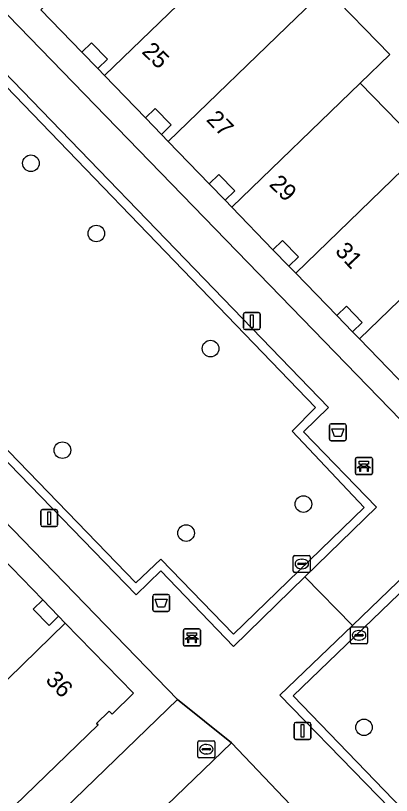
# Model space of a CAD drawing. Extents: x 157445 to 158888, y 383061 to 384688.
# Drawn here: x 158389.88 to 158412.01, y 383952.28 to 383998.26 of the extents above; entities that cross this region are included whole.
import ezdxf

# ---------------------------------------------------------------- set-up
doc = ezdxf.new("R2010")
doc.units = 0
for name, color, linetype in [('IMGEO_Afvalbak', 7, 'Continuous'), ('IMGEO_Bank', 7, 'Continuous'), ('IMGEO_Boom', 7, 'Continuous'), ('IMGEO_Erf', 7, 'Continuous'), ('IMGEO_Groenvoorziening', 7, 'Continuous'), ('IMGEO_Kolk', 7, 'Continuous'), ('IMGEO_Lichtmast', 7, 'Continuous'), ('IMGEO_Muur', 7, 'Continuous'), ('IMGEO_Pand', 7, 'Continuous'), ('IMGEO_Pand_nummerreeks', 7, 'Continuous'), ('IMGEO_Pand_overbouw', 7, 'Continuous'), ('IMGEO_Rioolput', 7, 'Continuous'), ('IMGEO_Voetpad_open', 7, 'Continuous')]:
    doc.layers.add(name, color=color, linetype=linetype)

msp = doc.modelspace()

# ---------------------------------------------------------------- linework, layer by layer
at = {"layer": 'IMGEO_Afvalbak'}
for p, q in [((158408.365, 383973.292), (158408.365, 383974.092)), ((158408.365, 383974.092), (158408.365, 383973.292)), ((158408.465, 383974.192), (158409.255, 383974.192)), ((158409.255, 383974.192), (158408.465, 383974.192)), ((158409.355, 383974.092), (158409.355, 383973.292)), ((158409.355, 383973.292), (158409.355, 383974.092)), ((158409.255, 383973.192), (158408.465, 383973.192)), ((158408.465, 383973.192), (158409.255, 383973.192)), ((158398.057, 383964.132), (158398.847, 383964.132)), ((158398.847, 383964.132), (158398.057, 383964.132)), ((158397.957, 383963.232), (158397.957, 383964.032)), ((158397.957, 383964.032), (158397.957, 383963.232)), ((158398.947, 383964.032), (158398.947, 383963.232)), ((158398.947, 383963.232), (158398.947, 383964.032)), ((158398.847, 383963.132), (158398.057, 383963.132)), ((158398.057, 383963.132), (158398.847, 383963.132))]:
    msp.add_line(p, q, dxfattribs=at)
for points in [[(158408.508, 383973.906), (158409.212, 383973.906), (158409.063, 383973.436), (158408.657, 383973.436), (158408.508, 383973.906)], [(158398.1, 383963.846), (158398.804, 383963.846), (158398.655, 383963.376), (158398.249, 383963.376), (158398.1, 383963.846)]]:
    msp.add_lwpolyline(points, dxfattribs=at)
for centre, start, end in [((158408.465, 383974.092), 90, 180), ((158408.465, 383974.092), 90, 180), ((158409.255, 383974.092), 0, 90), ((158409.255, 383974.092), 360, 90), ((158408.465, 383973.292), 180, 270), ((158408.465, 383973.292), 180, 270), ((158409.255, 383973.292), 270, 0), ((158409.255, 383973.292), 270, 0), ((158398.057, 383964.032), 90, 180), ((158398.057, 383964.032), 90, 180), ((158398.847, 383964.032), 0, 90), ((158398.847, 383964.032), 360, 90), ((158398.057, 383963.232), 180, 270), ((158398.057, 383963.232), 180, 270), ((158398.847, 383963.232), 270, 0), ((158398.847, 383963.232), 270, 0)]:
    msp.add_arc(centre, 0.1, start, end, dxfattribs=at)
at = {"layer": 'IMGEO_Bank'}
for p, q in [((158409.893, 383971.279), (158409.893, 383972.12)), ((158409.893, 383972.12), (158409.893, 383971.279)), ((158409.968, 383972.204), (158410.809, 383972.204)), ((158410.809, 383972.204), (158409.968, 383972.204)), ((158410.893, 383972.129), (158410.893, 383971.288)), ((158410.893, 383971.288), (158410.893, 383972.129)), ((158410.59, 383971.602), (158410.197, 383971.602)), ((158410.202, 383971.71), (158410.202, 383971.816)), ((158410.246, 383971.816), (158410.246, 383971.71)), ((158410.534, 383971.822), (158410.252, 383971.822)), ((158410.252, 383971.704), (158410.534, 383971.704)), ((158410.54, 383971.71), (158410.54, 383971.816)), ((158410.584, 383971.816), (158410.584, 383971.71)), ((158410.818, 383971.204), (158409.977, 383971.204)), ((158409.977, 383971.204), (158410.818, 383971.204)), ((158399.761, 383961.171), (158399.761, 383962.012)), ((158399.761, 383962.012), (158399.761, 383961.171)), ((158399.836, 383962.096), (158400.677, 383962.096)), ((158400.677, 383962.096), (158399.836, 383962.096)), ((158400.761, 383962.021), (158400.761, 383961.18)), ((158400.761, 383961.18), (158400.761, 383962.021)), ((158400.458, 383961.494), (158400.065, 383961.494)), ((158400.07, 383961.602), (158400.07, 383961.708)), ((158400.114, 383961.708), (158400.114, 383961.602)), ((158400.402, 383961.714), (158400.12, 383961.714)), ((158400.12, 383961.596), (158400.402, 383961.596)), ((158400.408, 383961.602), (158400.408, 383961.708)), ((158400.452, 383961.708), (158400.452, 383961.602)), ((158400.686, 383961.096), (158399.845, 383961.096)), ((158399.845, 383961.096), (158400.686, 383961.096))]:
    msp.add_line(p, q, dxfattribs=at)
for points in [[(158410.196, 383971.822), (158410.11, 383971.822), (158410.11, 383971.983), (158410.673, 383971.983), (158410.673, 383971.822), (158410.59, 383971.822)], [(158410.14, 383971.602), (158409.998, 383971.602), (158410.11, 383971.704), (158410.196, 383971.704)], [(158410.19, 383971.595), (158410.19, 383971.388), (158410.147, 383971.388), (158410.147, 383971.595)], [(158410.59, 383971.704), (158410.673, 383971.704), (158410.785, 383971.602), (158410.646, 383971.602)], [(158410.64, 383971.595), (158410.64, 383971.388), (158410.596, 383971.388), (158410.596, 383971.595)], [(158400.064, 383961.714), (158399.978, 383961.714), (158399.978, 383961.875), (158400.541, 383961.875), (158400.541, 383961.714), (158400.458, 383961.714)], [(158400.008, 383961.494), (158399.866, 383961.494), (158399.978, 383961.596), (158400.064, 383961.596)], [(158400.058, 383961.487), (158400.058, 383961.28), (158400.015, 383961.28), (158400.015, 383961.487)], [(158400.458, 383961.596), (158400.541, 383961.596), (158400.653, 383961.494), (158400.514, 383961.494)], [(158400.508, 383961.487), (158400.508, 383961.28), (158400.464, 383961.28), (158400.464, 383961.487)]]:
    msp.add_lwpolyline(points, dxfattribs=at)
for centre, radius, start, end in [((158409.971, 383972.126), 0.0779, 92.4484, 184.2845), ((158409.971, 383972.126), 0.0779, 92.4484, 184.2845), ((158410.815, 383972.126), 0.0779, 2.4484, 94.2845), ((158410.815, 383972.126), 0.0779, 2.4484, 94.2845), ((158410.14, 383971.595), 0.00671, 2.8957, 87.1043), ((158410.197, 383971.595), 0.00671, 92.8957, 177.1043), ((158410.195, 383971.815), 0.00671, 2.8957, 87.1043), ((158410.195, 383971.711), 0.00671, 272.8957, 357.1043), ((158410.252, 383971.815), 0.00671, 92.8957, 177.1043), ((158410.252, 383971.711), 0.00671, 182.8957, 267.1043), ((158410.534, 383971.815), 0.00671, 2.8957, 87.1043), ((158410.534, 383971.711), 0.00671, 272.8957, 357.1043), ((158410.591, 383971.815), 0.00671, 92.8957, 177.1043), ((158410.591, 383971.711), 0.00671, 182.8957, 267.1043), ((158410.589, 383971.595), 0.00671, 2.8957, 87.1043), ((158410.646, 383971.595), 0.00671, 92.8957, 177.1043), ((158409.971, 383971.282), 0.0779, 182.4484, 274.2845), ((158409.971, 383971.282), 0.0779, 182.4484, 274.2845), ((158410.815, 383971.282), 0.0779, 272.4484, 4.2845), ((158410.815, 383971.282), 0.0779, 272.4484, 4.2845), ((158399.839, 383962.018), 0.0779, 92.4484, 184.2845), ((158399.839, 383962.018), 0.0779, 92.4484, 184.2845), ((158400.683, 383962.018), 0.0779, 2.4484, 94.2845), ((158400.683, 383962.018), 0.0779, 2.4484, 94.2845), ((158400.008, 383961.487), 0.00671, 2.8957, 87.1043), ((158400.065, 383961.487), 0.00671, 92.8957, 177.1043), ((158400.063, 383961.707), 0.00671, 2.8957, 87.1043), ((158400.063, 383961.603), 0.00671, 272.8957, 357.1043), ((158400.12, 383961.707), 0.00671, 92.8957, 177.1043), ((158400.12, 383961.603), 0.00671, 182.8957, 267.1043), ((158400.402, 383961.707), 0.00671, 2.8957, 87.1043), ((158400.402, 383961.603), 0.00671, 272.8957, 357.1043), ((158400.459, 383961.707), 0.00671, 92.8957, 177.1043), ((158400.459, 383961.603), 0.00671, 182.8957, 267.1043), ((158400.457, 383961.487), 0.00671, 2.8957, 87.1043), ((158400.514, 383961.487), 0.00671, 92.8957, 177.1043), ((158399.839, 383961.174), 0.0779, 182.4484, 274.2845), ((158399.839, 383961.174), 0.0779, 182.4484, 274.2845), ((158400.683, 383961.174), 0.0779, 272.4484, 4.2845), ((158400.683, 383961.174), 0.0779, 272.4484, 4.2845)]:
    msp.add_arc(centre, radius, start, end, dxfattribs=at)
at = {"layer": 'IMGEO_Boom'}
for centre in [(158390.78, 383989.556), (158394.63, 383985.414), (158401.359, 383978.629), (158392.63, 383972.639), (158406.831, 383969.459), (158399.92, 383967.751), (158410.399, 383956.295)]:
    msp.add_circle(centre, 0.489, dxfattribs=at)
at = {"layer": 'IMGEO_Erf'}
msp.add_lwpolyline([(158408.163, 383999.844), (158411.919, 383995.963), (158410.18, 383994.28), (158413.935, 383990.4), (158417.69, 383986.52), (158417.765, 383986.442), (158419.756, 383988.369), (158423.595, 383984.401), (158428.937, 383989.572), (158428.818, 383989.694), (158428.109, 383990.429), (158427.127, 383991.45), (158425.691, 383990.057), (158423.602, 383992.212), (158421.519, 383994.36), (158422.955, 383995.752), (158421.251, 383997.505), (158419.036, 383995.351), (158417.645, 383996.782), (158412.95, 384001.655)], dxfattribs=at)
for points in [[(158394.351, 383996.653), (158393.783, 383996.104), (158394.715, 383995.138), (158395.283, 383995.69)], [(158399.036, 383991.813), (158398.104, 383992.776), (158397.536, 383992.226), (158398.469, 383991.26)], [(158402.786, 383987.937), (158401.854, 383988.899), (158401.286, 383988.35), (158402.224, 383987.379)], [(158405.606, 383985.008), (158405.038, 383984.46), (158405.976, 383983.495), (158406.536, 383984.043)], [(158409.363, 383981.13), (158408.795, 383980.581), (158409.724, 383979.618), (158410.295, 383980.167)], [(158390.911, 383963.264), (158391.843, 383962.301), (158392.41, 383962.85), (158391.476, 383963.812)]]:
    msp.add_lwpolyline(points, close=True, dxfattribs=at)
at = {"layer": 'IMGEO_Groenvoorziening'}
for points in [[(158402.702, 383961.792), (158410.402, 383969.266), (158406.173, 383973.754), (158407.545, 383975.155), (158384.103, 383999.517), (158381.3, 383996.861), (158377.136, 384001.182), (158371.541, 383995.789), (158375.674, 383991.492), (158373.373, 383989.217), (158396.965, 383964.823), (158398.427, 383966.214)], [(158433.327, 383945.647), (158414.022, 383965.663), (158406.227, 383958.145), (158425.532, 383938.129)], [(158366.371, 383904.255), (158370.782, 383908.519), (158375.41, 383912.993), (158379.874, 383917.308), (158384.198, 383921.492), (158388.917, 383926.053), (158393.304, 383930.292), (158397.703, 383934.543), (158398.085, 383934.148), (158400.016, 383936.01), (158399.63, 383936.408), (158399.994, 383936.761), (158397.226, 383939.671), (158406.446, 383951.327), (158402.592, 383955.381), (158349.461, 383904.125), (158306.048, 383862.049), (158308.876, 383857.993), (158347.383, 383890.001), (158349.275, 383887.725), (158353.164, 383891.487), (158357.56, 383895.739), (158362.047, 383900.08)]]:
    msp.add_lwpolyline(points, close=True, dxfattribs=at)
at = {"layer": 'IMGEO_Kolk'}
for p, q in [((158406.31, 383966.431), (158407.162, 383966.431)), ((158406.235, 383965.505), (158406.235, 383966.357)), ((158406.537, 383965.974), (158406.935, 383965.974)), ((158406.723, 383966.211), (158406.748, 383966.211)), ((158407.236, 383966.357), (158407.236, 383965.505)), ((158406.494, 383965.925), (158406.494, 383965.937)), ((158406.932, 383965.888), (158406.534, 383965.888)), ((158406.746, 383965.651), (158406.721, 383965.651)), ((158406.978, 383965.937), (158406.978, 383965.925)), ((158407.162, 383965.431), (158406.31, 383965.431)), ((158409.609, 383961.298), (158409.609, 383962.15)), ((158409.684, 383962.224), (158410.536, 383962.224)), ((158410.097, 383962.004), (158410.122, 383962.004)), ((158410.61, 383962.15), (158410.61, 383961.298)), ((158409.868, 383961.718), (158409.868, 383961.73)), ((158410.306, 383961.681), (158409.908, 383961.681)), ((158409.911, 383961.767), (158410.309, 383961.767)), ((158410.12, 383961.444), (158410.095, 383961.444)), ((158410.352, 383961.73), (158410.352, 383961.718)), ((158410.536, 383961.224), (158409.684, 383961.224))]:
    msp.add_line(p, q, dxfattribs=at)
for points in [[(158406.31, 383966.431), (158407.162, 383966.431)], [(158406.235, 383965.505), (158406.235, 383966.357)], [(158407.236, 383966.357), (158407.236, 383965.505)], [(158407.162, 383965.431), (158406.31, 383965.431)], [(158409.609, 383961.298), (158409.609, 383962.15)], [(158409.684, 383962.224), (158410.536, 383962.224)], [(158410.61, 383962.15), (158410.61, 383961.298)], [(158410.536, 383961.224), (158409.684, 383961.224)]]:
    msp.add_lwpolyline(points, dxfattribs=at)
for centre, radius, start, end in [((158406.312, 383966.355), 0.0765, 91.552, 178.448), ((158406.312, 383966.355), 0.0765, 91.552, 178.448), ((158407.16, 383966.355), 0.0765, 1.552, 88.448), ((158407.16, 383966.355), 0.0765, 1.552, 88.448), ((158406.534, 383965.934), 0.0403, 85.8775, 175.7526), ((158406.939, 383965.936), 0.0386, 1.7309, 96.639), ((158406.312, 383965.507), 0.0765, 181.552, 268.448), ((158406.312, 383965.507), 0.0765, 181.552, 268.448), ((158406.531, 383965.924), 0.0366, 178.938, 274.7102), ((158406.935, 383965.931), 0.043, 264.8664, 352.4533), ((158407.16, 383965.507), 0.0765, 271.552, 358.448), ((158407.16, 383965.507), 0.0765, 271.552, 358.448), ((158409.686, 383962.148), 0.0765, 91.552, 178.448), ((158409.686, 383962.148), 0.0765, 91.552, 178.448), ((158410.534, 383962.148), 0.0765, 1.552, 88.448), ((158410.534, 383962.148), 0.0765, 1.552, 88.448), ((158409.908, 383961.727), 0.0403, 85.8775, 175.7526), ((158409.905, 383961.717), 0.0366, 178.938, 274.7102), ((158410.309, 383961.724), 0.043, 264.8664, 352.4533), ((158410.313, 383961.729), 0.0386, 1.7309, 96.639), ((158409.686, 383961.3), 0.0765, 181.552, 268.448), ((158409.686, 383961.3), 0.0765, 181.552, 268.448), ((158410.534, 383961.3), 0.0765, 271.552, 358.448), ((158410.534, 383961.3), 0.0765, 271.552, 358.448)]:
    msp.add_arc(centre, radius, start, end, dxfattribs=at)
for centre, major_axis, ratio, start_param, end_param in [((158406.722, 383965.931), (-0.387, 0.002), 0.722429, 4.712389, 7.853982), ((158406.747, 383965.931), (-0.39, 0.002), 0.717154, 1.570796, 4.712389), ((158410.096, 383961.724), (-0.387, 0.002), 0.722429, 4.712389, 7.853982), ((158410.121, 383961.724), (-0.39, 0.002), 0.717154, 1.570796, 4.712389)]:
    msp.add_ellipse(centre, major_axis=major_axis, ratio=ratio, start_param=start_param, end_param=end_param, dxfattribs=at)
at = {"layer": 'IMGEO_Lichtmast'}
for p, q in [((158403.398, 383980.749), (158404.188, 383980.749)), ((158404.188, 383980.749), (158403.398, 383980.749)), ((158403.298, 383979.849), (158403.298, 383980.649)), ((158403.298, 383980.649), (158403.298, 383979.849)), ((158404.288, 383980.649), (158404.288, 383979.849)), ((158404.288, 383979.849), (158404.288, 383980.649)), ((158404.188, 383979.749), (158403.398, 383979.749)), ((158403.398, 383979.749), (158404.188, 383979.749)), ((158391.36, 383968.235), (158391.36, 383969.035)), ((158391.36, 383969.035), (158391.36, 383968.235)), ((158391.46, 383969.135), (158392.25, 383969.135)), ((158392.25, 383969.135), (158391.46, 383969.135)), ((158392.35, 383969.035), (158392.35, 383968.235)), ((158392.35, 383968.235), (158392.35, 383969.035)), ((158392.25, 383968.135), (158391.46, 383968.135)), ((158391.46, 383968.135), (158392.25, 383968.135)), ((158406.285, 383955.682), (158406.285, 383956.482)), ((158406.285, 383956.482), (158406.285, 383955.682)), ((158406.385, 383956.582), (158407.175, 383956.582)), ((158407.175, 383956.582), (158406.385, 383956.582)), ((158407.275, 383956.482), (158407.275, 383955.682)), ((158407.275, 383955.682), (158407.275, 383956.482)), ((158407.175, 383955.582), (158406.385, 383955.582)), ((158406.385, 383955.582), (158407.175, 383955.582))]:
    msp.add_line(p, q, dxfattribs=at)
for points in [[(158403.718, 383980.624), (158403.868, 383980.624), (158403.868, 383979.874), (158403.718, 383979.874), (158403.718, 383980.624)], [(158391.78, 383969.01), (158391.93, 383969.01), (158391.93, 383968.26), (158391.78, 383968.26), (158391.78, 383969.01)], [(158406.705, 383956.457), (158406.855, 383956.457), (158406.855, 383955.707), (158406.705, 383955.707), (158406.705, 383956.457)]]:
    msp.add_lwpolyline(points, dxfattribs=at)
for centre, start, end in [((158403.398, 383980.649), 90, 180), ((158403.398, 383980.649), 90, 180), ((158404.188, 383980.649), 0, 90), ((158404.188, 383980.649), 360, 90), ((158403.398, 383979.849), 180, 270), ((158403.398, 383979.849), 180, 270), ((158404.188, 383979.849), 270, 0), ((158404.188, 383979.849), 270, 0), ((158391.46, 383969.035), 90, 180), ((158391.46, 383969.035), 90, 180), ((158392.25, 383969.035), 0, 90), ((158392.25, 383969.035), 360, 90), ((158391.46, 383968.235), 180, 270), ((158391.46, 383968.235), 180, 270), ((158392.25, 383968.235), 270, 0), ((158392.25, 383968.235), 270, 0), ((158406.385, 383956.482), 90, 180), ((158406.385, 383956.482), 90, 180), ((158407.175, 383956.482), 0, 90), ((158407.175, 383956.482), 360, 90), ((158406.385, 383955.682), 180, 270), ((158406.385, 383955.682), 180, 270), ((158407.175, 383955.682), 270, 0), ((158407.175, 383955.682), 270, 0)]:
    msp.add_arc(centre, 0.1, start, end, dxfattribs=at)
at = {"layer": 'IMGEO_Muur'}
for points in [[(158373.961, 383998.839), (158370.794, 383995.807), (158374.975, 383991.488), (158372.626, 383989.228), (158396.978, 383964.102), (158398.439, 383965.529), (158402.704, 383961.07), (158406.92, 383965.171), (158411.135, 383969.271), (158406.832, 383973.719), (158408.3, 383975.158), (158384.072, 384000.247), (158381.302, 383997.603), (158377.128, 384001.87)], [(158398.427, 383966.214), (158396.965, 383964.823), (158373.373, 383989.217), (158375.674, 383991.492), (158371.541, 383995.789), (158377.136, 384001.182), (158381.3, 383996.861), (158384.103, 383999.517), (158407.545, 383975.155), (158406.173, 383973.754), (158410.402, 383969.266), (158402.702, 383961.792)], [(158413.982, 383966.412), (158409.715, 383962.302), (158405.447, 383958.192), (158425.621, 383937.433), (158434.057, 383945.589)], [(158425.532, 383938.129), (158406.227, 383958.145), (158414.022, 383965.663), (158433.327, 383945.647)]]:
    msp.add_lwpolyline(points, close=True, dxfattribs=at)
at = {"layer": 'IMGEO_Pand'}
for points in [[(158402.669, 384002.042), (158398.914, 384005.921), (158391.359, 383998.61), (158393.783, 383996.104), (158394.351, 383996.653), (158395.283, 383995.69), (158394.715, 383995.138), (158395.113, 383994.728)], [(158406.424, 383998.161), (158408.163, 383999.844), (158408.285, 383999.962), (158404.529, 384003.842), (158402.669, 384002.042), (158395.113, 383994.728), (158397.536, 383992.226), (158398.104, 383992.776), (158399.036, 383991.813), (158398.469, 383991.26), (158398.868, 383990.848)], [(158410.18, 383994.28), (158411.919, 383995.963), (158408.163, 383999.844), (158406.424, 383998.161), (158398.868, 383990.848), (158401.286, 383988.35), (158401.854, 383988.899), (158402.786, 383987.937), (158402.224, 383987.379), (158402.622, 383986.967)], [(158410.18, 383994.28), (158402.622, 383986.967), (158405.038, 383984.46), (158405.606, 383985.008), (158406.536, 383984.043), (158405.976, 383983.495), (158406.375, 383983.083), (158413.935, 383990.4)], [(158417.69, 383986.52), (158413.935, 383990.4), (158406.375, 383983.083), (158408.795, 383980.581), (158409.363, 383981.13), (158410.295, 383980.167), (158409.724, 383979.618), (158410.127, 383979.2)], [(158421.605, 383982.474), (158423.595, 383984.401), (158419.756, 383988.369), (158417.765, 383986.442), (158417.69, 383986.52), (158410.127, 383979.2), (158414.038, 383975.15), (158414.125, 383975.06), (158415.381, 383976.283), (158415.301, 383976.372)], [(158392.8, 383962.448), (158392.41, 383962.85), (158391.843, 383962.301), (158390.911, 383963.264), (158391.476, 383963.812), (158389.042, 383966.327), (158381.527, 383958.993), (158385.283, 383955.114)], [(158392.8, 383962.448), (158385.283, 383955.114), (158389.199, 383951.068), (158394.731, 383956.437), (158394.64, 383956.53), (158395.387, 383957.254), (158395.57, 383957.079), (158396.813, 383958.302)]]:
    msp.add_lwpolyline(points, close=True, dxfattribs=at)
at = {"layer": 'IMGEO_Pand_overbouw'}
for points in [[(158394.715, 383995.138), (158395.283, 383995.69), (158394.351, 383996.653), (158393.783, 383996.104)], [(158399.036, 383991.813), (158398.104, 383992.776), (158397.536, 383992.226), (158398.469, 383991.26)], [(158402.786, 383987.937), (158401.854, 383988.899), (158401.286, 383988.35), (158402.224, 383987.379)], [(158405.976, 383983.495), (158406.536, 383984.043), (158405.606, 383985.008), (158405.038, 383984.46)], [(158409.363, 383981.13), (158408.795, 383980.581), (158409.724, 383979.618), (158410.295, 383980.167)], [(158391.476, 383963.812), (158390.911, 383963.264), (158391.843, 383962.301), (158392.41, 383962.85)]]:
    msp.add_lwpolyline(points, close=True, dxfattribs=at)
at = {"layer": 'IMGEO_Rioolput'}
for p, q in [((158400.608, 383954.578), (158400.608, 383955.43)), ((158400.683, 383955.504), (158401.535, 383955.504)), ((158401.609, 383955.43), (158401.609, 383954.578)), ((158400.867, 383954.998), (158400.867, 383955.01)), ((158401.305, 383954.961), (158400.907, 383954.961)), ((158400.91, 383955.047), (158401.308, 383955.047)), ((158401.096, 383955.284), (158401.121, 383955.284)), ((158401.351, 383955.01), (158401.351, 383954.998)), ((158401.535, 383954.504), (158400.683, 383954.504)), ((158401.119, 383954.724), (158401.094, 383954.724))]:
    msp.add_line(p, q, dxfattribs=at)
for points in [[(158400.608, 383954.578), (158400.608, 383955.43)], [(158400.683, 383955.504), (158401.535, 383955.504)], [(158401.609, 383955.43), (158401.609, 383954.578)], [(158401.535, 383954.504), (158400.683, 383954.504)]]:
    msp.add_lwpolyline(points, dxfattribs=at)
for centre, radius, start, end in [((158400.685, 383955.428), 0.0765, 91.552, 178.448), ((158400.685, 383955.428), 0.0765, 91.552, 178.448), ((158401.533, 383955.428), 0.0765, 1.552, 88.448), ((158401.533, 383955.428), 0.0765, 1.552, 88.448), ((158400.907, 383955.007), 0.0403, 85.8775, 175.7526), ((158400.904, 383954.997), 0.0366, 178.938, 274.7102), ((158401.308, 383955.004), 0.043, 264.8664, 352.4533), ((158401.312, 383955.009), 0.0386, 1.7309, 96.639), ((158400.685, 383954.58), 0.0765, 181.552, 268.448), ((158400.685, 383954.58), 0.0765, 181.552, 268.448), ((158401.533, 383954.58), 0.0765, 271.552, 358.448), ((158401.533, 383954.58), 0.0765, 271.552, 358.448)]:
    msp.add_arc(centre, radius, start, end, dxfattribs=at)
for centre, major_axis, ratio, start_param, end_param in [((158401.095, 383955.004), (-0.387, 0.002), 0.722429, 4.712389, 7.853982), ((158401.12, 383955.004), (-0.39, 0.002), 0.717154, 1.570796, 4.712389)]:
    msp.add_ellipse(centre, major_axis=major_axis, ratio=ratio, start_param=start_param, end_param=end_param, dxfattribs=at)
at = {"layer": 'IMGEO_Voetpad_open'}
for points in [[(158410.576, 384034.18), (158381.698, 384006.247), (158414.471, 383972.443), (158509.719, 384064.516)], [(158434.549, 383949.942), (158424.462, 383960.428), (158424.275, 383960.248), (158422.501, 383962.093), (158422.28, 383961.878), (158421.976, 383962.187), (158420.325, 383964.841), (158416.436, 383968.853), (158417.213, 383969.604), (158414.471, 383972.443), (158381.698, 384006.247), (158378.9, 384009.142), (158376.488, 384006.81), (158375.536, 384007.832), (158373.402, 384010.041), (158373.022, 384009.674), (158344.644, 384039.049)], [(158342.789, 384037.301), (158371.243, 384007.918), (158374.275, 384004.786), (158371.163, 384001.748), (158373.961, 383998.839), (158377.128, 384001.87), (158381.302, 383997.603), (158384.072, 384000.247), (158408.3, 383975.158), (158406.832, 383973.719), (158411.135, 383969.271), (158406.92, 383965.171), (158409.715, 383962.302), (158413.982, 383966.412), (158434.057, 383945.589)], [(158425.621, 383937.433), (158405.447, 383958.192), (158409.715, 383962.302), (158406.92, 383965.171), (158402.704, 383961.07), (158398.439, 383965.529), (158396.978, 383964.102), (158372.626, 383989.228), (158374.975, 383991.488), (158370.794, 383995.807), (158373.961, 383998.839), (158371.163, 384001.748), (158368.051, 383998.71), (158364.995, 384001.868), (158336.567, 384031.243)], [(158333.564, 384030.723), (158363.174, 384000.104), (158364.866, 383997.514), (158365.829, 383996.542), (158366.664, 383991.758), (158399.42, 383957.942), (158402.592, 383955.381), (158406.446, 383951.327)], [(158414.038, 383975.15), (158410.127, 383979.2), (158409.724, 383979.618), (158408.795, 383980.581), (158406.375, 383983.083), (158405.976, 383983.495), (158405.038, 383984.46), (158402.622, 383986.967), (158402.224, 383987.379), (158401.286, 383988.35), (158398.868, 383990.848), (158398.469, 383991.26), (158397.536, 383992.226), (158395.113, 383994.728), (158394.715, 383995.138), (158393.783, 383996.104), (158391.359, 383998.61)], [(158303.839, 383865.375), (158399.42, 383957.942), (158366.664, 383991.758), (158337.339, 383963.376), (158317.838, 383944.503), (158276.775, 383904.762)], [(158389.042, 383966.327), (158391.476, 383963.812), (158392.41, 383962.85), (158392.8, 383962.448), (158396.813, 383958.302), (158395.57, 383957.079), (158395.387, 383957.254), (158394.64, 383956.53), (158394.731, 383956.437), (158389.199, 383951.068)]]:
    msp.add_lwpolyline(points, dxfattribs=at)
msp.add_lwpolyline([(158402.592, 383955.381), (158399.42, 383957.942), (158303.839, 383865.375), (158306.048, 383862.049), (158349.461, 383904.125)], close=True, dxfattribs=at)

# ---------------------------------------------------------------- texts
at = {"layer": 'IMGEO_Pand_nummerreeks'}
for s, rotation, p in [('25', 315.7562, (158397.26, 383996.091)), ('27', 314.7306, (158401.055, 383992.088)), ('29', 315.5264, (158404.762, 383988.269)), ('31', 313.209, (158408.649, 383984.335)), ('36', 313.8892, (158391.588, 383959.04))]:
    msp.add_text(s, height=1, rotation=rotation, dxfattribs=at).set_placement(p)

doc.saveas('drawing.dxf')
